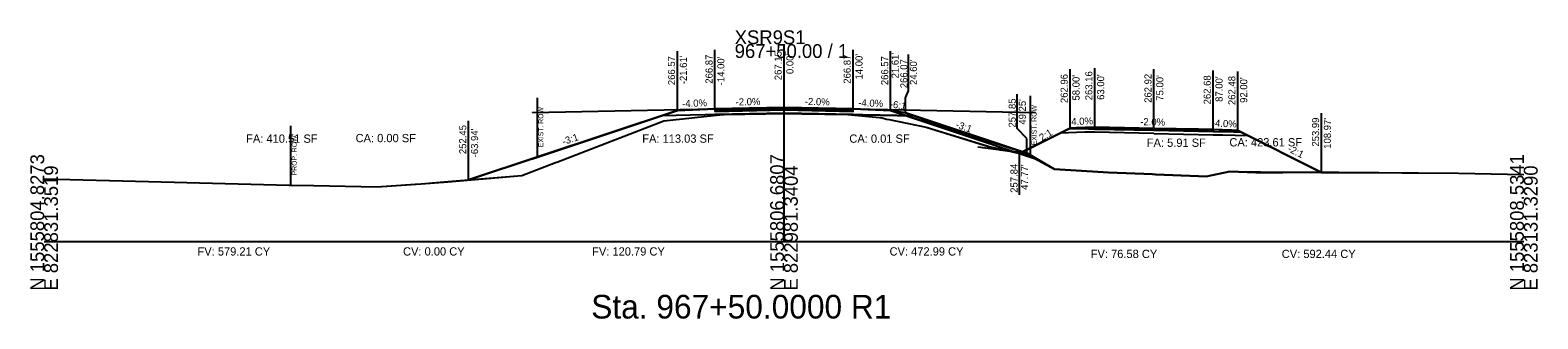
# Model space of a CAD drawing. Extents: x -26 to 823017, y -16 to 1558356.
# Drawn here: x 997.2 to 1302.8, y 7484.3 to 7542.8 of the extents above; entities that cross this region are included whole.
import ezdxf

# ---------------------------------------------------------------- set-up
doc = ezdxf.new("R2010")
doc.units = 0
for name, color, linetype in [('1', 7, 'Continuous'), ('ASPHALT_19MM1', 7, 'Continuous'), ('ASPHALT_9_5MM1', 7, 'Continuous'), ('CONST_DCH', 7, 'Continuous'), ('CONST_LV3', 7, 'Continuous'), ('Draft_XS_Grid', 7, 'Continuous'), ('Draft_XS_Text', 7, 'Continuous'), ('DTM_CORRIDOR', 7, 'Continuous'), ('DTM_P_FINISHED_GRADE2', 7, 'Continuous'), ('DTM_X_GROUND', 7, 'Continuous'), ('SLOPE_STAKES_FILL', 7, 'Continuous'), ('X_PROFILES_1', 7, 'Continuous'), ('X_TRANS_EOP', 7, 'Continuous'), ('XS_CELL', 7, 'Continuous'), ('XS_M_SHAPES_EARTHWORK', 7, 'Continuous'), ('XS_P_DR_GRAVEL', 7, 'Continuous'), ('XS_P_GROUND', 7, 'Continuous'), ('XS_P_NULL_POINT', 7, 'Continuous'), ('XS_P_ROW', 7, 'Continuous'), ('XS_P_SHOULDER', 7, 'Continuous'), ('XS_P_SUBGRADE_GRANULAR', 7, 'Continuous'), ('XS_P_SUBGRADE_UNDERCUT', 7, 'Continuous'), ('XS_P_TX_CLEARZONE', 7, 'Continuous'), ('XS_P_TX_FS_BS', 7, 'Continuous'), ('XS_SHEET_EW_TX_AREA', 7, 'Continuous'), ('XS_SHEET_EW_TX_VOLUME', 7, 'Continuous'), ('XS_X_ROW', 7, 'Continuous')]:
    doc.layers.add(name, color=color, linetype=linetype)

msp = doc.modelspace()

# ---------------------------------------------------------------- linework, layer by layer
at = {"layer": '1'}
msp.add_lwpolyline([(1136, 7526.58), (1136, 7526.58), (1150, 7526.86), (1164, 7526.58), (1164, 7526.58), (1164, 7526.74), (1164, 7526.74), (1150, 7527.02), (1136, 7526.74), (1136, 7526.74), (1136, 7526.58)], dxfattribs=at)
at = {"layer": 'ASPHALT_19MM1'}
for points in [[(1136, 7526.37), (1136, 7526.37), (1150, 7526.65), (1164, 7526.37), (1164, 7526.37), (1164, 7526.58), (1164, 7526.58), (1150, 7526.86), (1136, 7526.58), (1136, 7526.58), (1136, 7526.37)], [(1213, 7522.78), (1225, 7522.54), (1237, 7522.3), (1237, 7522.51), (1225, 7522.75), (1213, 7522.99), (1213, 7522.78)]]:
    msp.add_lwpolyline(points, dxfattribs=at)
at = {"layer": 'ASPHALT_9_5MM1'}
msp.add_lwpolyline([(1136, 7526.74), (1136, 7526.74), (1150, 7527.02), (1164, 7526.74), (1164, 7526.74), (1164, 7526.87), (1164, 7526.87), (1150, 7527.15), (1136, 7526.87), (1136, 7526.87), (1136, 7526.74)], dxfattribs=at)
at = {"layer": 'CONST_LV3'}
for points in [[(1099, 7516.73), (1099, 7516.73), (1129, 7526.73), (1150, 7527.15), (1171, 7526.73), (1201, 7516.73)], [(1099, 7526.13), (1099, 7526.13), (1129, 7526.73), (1150, 7527.15), (1171, 7526.73), (1201, 7526.13)], [(1150, 7527.15), (1164, 7526.87)], [(1171.61, 7526.57), (1171.61, 7526.57), (1164, 7526.87)], [(1197.77, 7517.84), (1206.27, 7522.09), (1208, 7522.96), (1209.25, 7523.01), (1213, 7523.16)], [(1198.37, 7518.14), (1200.81, 7519.36), (1202.96, 7520.44), (1203.13, 7520.52), (1204.49, 7521.2), (1205.93, 7521.92), (1206.27, 7522.09), (1208, 7522.96), (1211.75, 7523.11), (1213, 7523.16), (1222.01, 7522.98), (1225, 7522.92), (1234.01, 7522.46), (1237, 7522.3), (1238.25, 7522.35), (1242, 7522.48), (1246.17, 7520.39), (1248.03, 7519.46), (1248.92, 7519.02), (1251.2, 7517.88), (1252.45, 7517.25), (1258.97, 7513.99), (1258.98, 7513.99), (1262.48, 7514), (1263.94, 7514), (1286.73, 7513.8), (1300, 7513.56)], [(1242, 7522.48), (1258.94, 7514.01)], [(1000, 7512.7), (1021.14, 7512.11), (1049.64, 7511.41), (1054.64, 7511.32), (1067.43, 7511.08), (1075.23, 7511.57), (1076.42, 7511.65), (1081.87, 7512.1), (1086.06, 7512.45), (1086.06, 7512.45)]]:
    msp.add_lwpolyline(points, dxfattribs=at)
at = {"layer": 'DTM_P_FINISHED_GRADE2'}
msp.add_lwpolyline([(1086.06, 7512.45), (1086.06, 7512.45), (1128.39, 7526.57), (1136, 7526.87), (1150, 7527.15), (1164, 7526.87), (1171.61, 7526.57), (1198.37, 7518.14)], dxfattribs=at)
at = {"layer": 'DTM_X_GROUND'}
for points in [[(1000, 7512.7), (1021.14, 7512.11), (1049.64, 7511.41), (1054.64, 7511.32), (1067.43, 7511.08), (1075.23, 7511.57), (1076.42, 7511.67), (1081.87, 7512.11), (1086.06, 7512.45), (1086.06, 7512.45), (1086.06, 7512.45), (1128.39, 7526.57), (1128.39, 7526.57), (1136, 7526.87), (1150, 7527.15), (1150, 7527.15), (1164, 7526.87), (1164, 7526.87), (1171.61, 7526.57), (1171.61, 7526.57), (1171.61, 7526.57), (1198.37, 7518.14), (1198.37, 7518.14), (1200.81, 7519.36), (1202.96, 7520.44), (1203.13, 7520.52), (1204.49, 7521.2), (1205.93, 7521.92), (1206.27, 7522.09), (1208, 7522.96), (1211.75, 7523.11), (1213, 7523.16), (1222.01, 7522.98), (1225, 7522.92), (1234.01, 7522.46), (1237, 7522.3), (1238.25, 7522.35), (1242, 7522.48), (1246.17, 7520.39), (1248.03, 7519.46), (1248.92, 7519.02), (1251.2, 7517.88), (1252.45, 7517.25), (1258.97, 7513.99), (1258.98, 7513.99), (1262.48, 7514), (1263.94, 7514), (1286.73, 7513.8), (1300, 7513.56)], [(1000, 7512.7), (1021.14, 7512.11), (1049.64, 7511.41), (1054.64, 7511.32), (1067.43, 7511.08), (1076.42, 7511.65), (1081.87, 7512.1), (1096.84, 7513.36), (1103.66, 7515.97), (1103.91, 7516.07), (1125.65, 7524.48), (1137.58, 7525.73), (1137.79, 7525.75), (1137.88, 7525.75), (1150.48, 7525.94), (1153.64, 7525.88), (1162.91, 7525.7), (1169.36, 7525.1), (1169.89, 7525.05), (1170.76, 7524.8), (1171.34, 7524.75), (1178.8, 7523.18), (1193.8, 7518.54), (1199.44, 7517.82), (1204.87, 7514.67), (1214.71, 7514.04), (1215.8, 7513.97), (1224.71, 7513.66), (1225.35, 7513.57), (1234.03, 7513.22), (1235.58, 7513.15), (1240.39, 7514.18), (1245.65, 7513.99), (1251.17, 7514), (1258.98, 7514.01), (1262.48, 7514.01), (1286.73, 7513.8), (1300, 7513.56)], [(1000, 7512.7), (1021.14, 7512.11), (1049.64, 7511.41), (1054.64, 7511.32), (1067.43, 7511.08), (1076.42, 7511.65), (1081.87, 7512.1), (1096.84, 7513.36), (1103.66, 7515.97), (1103.91, 7516.07), (1125.65, 7524.48), (1137.58, 7525.73), (1137.79, 7525.75), (1137.88, 7525.75), (1150.48, 7525.94), (1153.64, 7525.88), (1162.91, 7525.7), (1169.36, 7525.1), (1169.89, 7525.05), (1170.76, 7524.8), (1171.34, 7524.75), (1178.8, 7523.18), (1191.46, 7519.27), (1193.8, 7518.74), (1197.77, 7517.84), (1200.81, 7519.36), (1202.96, 7520.44), (1203.13, 7520.52), (1204.49, 7521.2), (1205.93, 7521.92), (1206.27, 7522.09), (1208, 7522.96), (1211.75, 7523.11), (1213, 7523.16), (1222.01, 7522.98), (1225, 7522.92), (1234.01, 7522.46), (1237, 7522.3), (1238.25, 7522.35), (1242, 7522.48), (1246.17, 7520.39), (1248.03, 7519.46), (1248.92, 7519.02), (1251.2, 7517.88), (1252.45, 7517.25), (1258.97, 7513.99), (1258.98, 7513.99), (1262.48, 7514), (1263.94, 7514), (1286.73, 7513.8), (1300, 7513.56)]]:
    msp.add_lwpolyline(points, dxfattribs=at)
at = {"layer": 'X_TRANS_EOP'}
msp.add_lwpolyline([(1213, 7522.99), (1225, 7522.75), (1237, 7522.51), (1237, 7522.68), (1225, 7522.92), (1213, 7523.16), (1213, 7522.99)], dxfattribs=at)
at = {"layer": 'XS_CELL'}
for p, q in [((1150, 7500), (1150, 7540)), ((1000, 7500), (1150, 7500)), ((1150, 7500), (1300, 7500))]:
    msp.add_line(p, q, dxfattribs=at)
at = {"layer": 'XS_M_SHAPES_EARTHWORK'}
for points in [[(1139.89, 7525.78), (1150.48, 7525.94), (1153.64, 7525.88), (1162.91, 7525.7), (1169.36, 7525.1), (1169.89, 7525.05), (1170.76, 7524.8), (1171.34, 7524.75), (1178.8, 7523.18), (1193.8, 7518.54), (1198.37, 7517.96), (1198.37, 7518.14), (1176.44, 7525.45), (1166, 7525.66), (1164, 7525.7), (1150, 7525.98)], [(1086.06, 7512.45), (1096.84, 7513.36), (1103.66, 7515.97), (1103.91, 7516.07), (1125.65, 7524.48), (1137.58, 7525.73), (1137.67, 7525.74), (1136, 7525.7), (1134, 7525.66), (1125.15, 7525.49)], [(1137.67, 7525.74), (1137.79, 7525.75), (1137.88, 7525.75), (1139.89, 7525.78)]]:
    msp.add_lwpolyline(points, close=True, dxfattribs=at)
at = {"layer": 'XS_P_DR_GRAVEL'}
for points in [[(1209.25, 7523.01), (1208, 7522.96), (1207.89, 7522.9), (1207.86, 7522.88), (1211.72, 7522.81), (1213, 7522.78), (1213, 7522.88), (1213, 7523.16), (1209.25, 7523.01)], [(1240.75, 7522.53), (1237, 7522.68), (1237, 7522.4), (1237, 7522.3), (1241.18, 7522.22), (1242.57, 7522.19), (1242.43, 7522.26), (1242, 7522.48), (1240.75, 7522.53)]]:
    msp.add_lwpolyline(points, dxfattribs=at)
at = {"layer": 'XS_P_GROUND'}
for points in [[(1128.39, 7526.57), (1086.06, 7512.45)], [(1171.61, 7526.57), (1174.6, 7526.07), (1198.37, 7518.14)], [(1199.25, 7517.85), (1174.6, 7526.07), (1174.6, 7526.07), (1174.6, 7526.07), (1171.61, 7526.57)], [(1208, 7522.96), (1197.77, 7517.84)], [(1242, 7522.48), (1258.97, 7513.99)], [(1258.94, 7514.01), (1258.94, 7514.01), (1251.17, 7514), (1251.17, 7514), (1245.65, 7513.99), (1240.39, 7514.18), (1240.39, 7514.18), (1235.58, 7513.15), (1235.58, 7513.15), (1234.03, 7513.22), (1234.03, 7513.22), (1225.35, 7513.57), (1225.35, 7513.57), (1224.71, 7513.66), (1224.71, 7513.66), (1215.8, 7513.97), (1215.8, 7513.97), (1214.71, 7514.04), (1214.71, 7514.04), (1204.87, 7514.67), (1204.87, 7514.67), (1199.44, 7517.82), (1199.44, 7517.82), (1199.25, 7517.85), (1199.25, 7517.85), (1199.25, 7517.85), (1189.33, 7519.11)], [(1258.94, 7514.01), (1258.94, 7514.01), (1251.17, 7514), (1251.17, 7514), (1245.65, 7513.99), (1240.39, 7514.18), (1240.39, 7514.18), (1235.58, 7513.15), (1235.58, 7513.15), (1234.03, 7513.22), (1234.03, 7513.22), (1225.35, 7513.57), (1225.35, 7513.57), (1224.71, 7513.66), (1224.71, 7513.66), (1215.8, 7513.97), (1215.8, 7513.97), (1214.71, 7514.04), (1214.71, 7514.04), (1204.87, 7514.67), (1204.87, 7514.67), (1199.44, 7517.82), (1199.44, 7517.82), (1199.25, 7517.85), (1199.25, 7517.85), (1199.25, 7517.85), (1199.25, 7517.85)]]:
    msp.add_lwpolyline(points, dxfattribs=at)
at = {"layer": 'XS_P_ROW'}
msp.add_line((1050, 7511.4), (1050, 7523.4), dxfattribs=at)
at = {"layer": 'XS_P_SHOULDER'}
for points in [[(1136, 7526.87), (1128.39, 7526.57)], [(1164, 7526.87), (1171.61, 7526.57)], [(1208, 7522.96), (1209.25, 7523.01), (1213, 7523.16)], [(1242, 7522.48), (1240.75, 7522.53), (1237, 7522.68)]]:
    msp.add_lwpolyline(points, dxfattribs=at)
at = {"layer": 'XS_P_SUBGRADE_GRANULAR'}
for points in [[(1150, 7525.98), (1136, 7525.7)], [(1164, 7525.7), (1164, 7525.7), (1150, 7525.98)], [(1136, 7525.7), (1134, 7525.66), (1125.15, 7525.49)], [(1164, 7525.7), (1166, 7525.66), (1176.44, 7525.45)], [(1213, 7522.12), (1211, 7522.16), (1206, 7521.96)], [(1225, 7521.88), (1213, 7522.12)], [(1225, 7521.88), (1237, 7521.64)], [(1237, 7521.64), (1239, 7521.6), (1243.96, 7521.5)]]:
    msp.add_lwpolyline(points, dxfattribs=at)
at = {"layer": 'XS_P_SUBGRADE_UNDERCUT'}
msp.add_lwpolyline([(1204.87, 7514.67), (1214.71, 7514.04), (1224.71, 7513.66), (1235.58, 7513.15), (1240.39, 7514.18), (1258.98, 7513.99), (1242, 7522.48), (1238.25, 7522.63), (1234.01, 7522.74), (1225, 7522.92), (1222.01, 7522.98), (1213, 7523.16), (1211.75, 7523.11), (1208, 7522.96), (1198.37, 7518.14)], close=True, dxfattribs=at)
at = {"layer": 'XS_P_TX_CLEARZONE'}
for p, q in [((1128.39, 7526.57), (1128.39, 7538.57)), ((1136, 7526.87), (1136, 7538.87)), ((1150, 7527.15), (1150, 7539.15)), ((1164, 7526.87), (1164, 7538.87)), ((1171.61, 7526.57), (1171.61, 7538.57)), ((1175.26, 7530.52), (1175.26, 7537.87)), ((1213, 7523.16), (1213, 7535.16)), ((1208, 7522.96), (1208, 7534.96)), ((1225, 7522.92), (1225, 7534.92)), ((1237, 7522.68), (1237, 7534.68)), ((1242, 7522.48), (1242, 7534.48)), ((1174.6, 7529.09), (1175.26, 7530.52)), ((1174.6, 7526.07), (1174.6, 7529.09)), ((1197.27, 7522.86), (1197.27, 7529.85)), ((1258.97, 7513.99), (1258.97, 7525.99)), ((1086.06, 7512.45), (1086.06, 7524.45)), ((1199.25, 7520.83), (1197.27, 7522.86)), ((1199.25, 7517.85), (1199.25, 7520.83)), ((1197.77, 7509.47), (1197.77, 7517.84))]:
    msp.add_line(p, q, dxfattribs=at)
at = {"layer": 'XS_X_ROW'}
for p, q in [((1100, 7517.1), (1100, 7529.1)), ((1200, 7517.5), (1200, 7529.5))]:
    msp.add_line(p, q, dxfattribs=at)

# ---------------------------------------------------------------- texts
at = {"layer": 'CONST_DCH'}
for p in [(1135.92, 7526.75), (1149.92, 7527.03), (1163.92, 7526.75)]:
    msp.add_text('X', height=0.24, dxfattribs=at).set_placement(p)
at = {"layer": 'CONST_LV3'}
for p in [(1171.53, 7526.45), (1174.52, 7525.95), (1198.29, 7518.02), (1199.17, 7517.73), (1258.86, 7513.89), (1085.98, 7512.33)]:
    msp.add_text('X', height=0.24, dxfattribs=at).set_placement(p)
at = {"layer": 'Draft_XS_Grid'}
msp.add_text('-', height=0.0001, dxfattribs=at).set_placement((1000, 7500))
at = {"layer": 'Draft_XS_Text'}
msp.add_text('Sta. 967+50.0000 R1', height=4.8, dxfattribs=at).set_placement((1110.92, 7484.35))
at = {"layer": 'DTM_CORRIDOR'}
for p in [(1212.92, 7523.04), (1224.92, 7522.8), (1236.92, 7522.56)]:
    msp.add_text('X', height=0.24, dxfattribs=at).set_placement(p)
at = {"layer": 'SLOPE_STAKES_FILL'}
for p in [(1197.69, 7517.72), (1258.89, 7513.87)]:
    msp.add_text('X', height=0.24, dxfattribs=at).set_placement(p)
at = {"layer": 'X_PROFILES_1'}
msp.add_text('X', height=0.24, dxfattribs=at).set_placement((1258.86, 7513.89))
at = {"layer": 'XS_CELL'}
for s, p in [('XSR9S1', (1140, 7540)), ('967+50.00 / 1', (1140, 7537.2))]:
    msp.add_text(s, height=2.8, dxfattribs=at).set_placement(p)
for s, p in [('N 1555804.8273', (1000, 7490)), ('N 1555806.6807', (1150, 7490)), ('N 1555808.5341', (1300, 7490)), ('E 822831.3519', (1002.8, 7490)), ('E 822981.3404', (1152.8, 7490)), ('E 823131.3290', (1302.8, 7490))]:
    msp.add_text(s, height=2.8, rotation=90, dxfattribs=at).set_placement(p)
at = {"layer": 'XS_P_NULL_POINT'}
for p in [(1197.69, 7517.72), (1198.29, 7518.02), (1258.89, 7513.87), (1085.98, 7512.33)]:
    msp.add_text('X', height=0.24, dxfattribs=at).set_placement(p)
at = {"layer": 'XS_P_ROW'}
msp.add_text('PROP. ROW', height=1, rotation=90, dxfattribs=at).set_placement((1051.2, 7513.4))
at = {"layer": 'XS_P_SHOULDER'}
for p in [(1128.31, 7526.45), (1171.53, 7526.45), (1207.92, 7522.84), (1241.92, 7522.36)]:
    msp.add_text('X', height=0.24, dxfattribs=at).set_placement(p)
at = {"layer": 'XS_P_TX_CLEARZONE'}
for s, p in [('267.15', (1149.52, 7532.69)), ("21.61'", (1173.25, 7533.06)), ('266.57', (1127.91, 7531.68)), ("-21.61'", (1130.31, 7531.88)), ('266.87', (1135.52, 7531.98)), ("-14.00'", (1137.92, 7531.66)), ("0.00'", (1151.92, 7533.94)), ('266.87', (1163.52, 7531.98)), ("14.00'", (1165.92, 7532.84)), ('266.57', (1171.13, 7531.68)), ('266.07', (1175.02, 7531.06)), ("24.60'", (1176.96, 7531.72)), ('262.96', (1207.52, 7528.05)), ("58.00'", (1209.92, 7528.57)), ('263.16', (1212.52, 7528.62)), ("63.00'", (1214.92, 7528.7)), ('262.92', (1224.52, 7528.09)), ("75.00'", (1226.92, 7528.53)), ('262.68', (1236.52, 7527.79)), ("87.00'", (1238.92, 7528.29)), ('262.48', (1241.52, 7527.65)), ("92.00'", (1243.92, 7528.09)), ('257.85', (1196.99, 7523.09)), ("49.25'", (1199.04, 7523.68)), ('252.45', (1085.58, 7517.7)), ('253.99', (1258.49, 7519.22)), ("108.97'", (1260.89, 7518.78)), ("-63.94'", (1087.98, 7517.04)), ('257.84', (1197.35, 7509.85)), ("47.77'", (1199.48, 7510.44))]:
    msp.add_text(s, height=1.44, rotation=90, dxfattribs=at).set_placement(p)
at = {"layer": 'XS_P_TX_FS_BS'}
for s, rotation, p in [('-2.0%', 1.1458, (1140.2, 7527.55)), ('-2.0%', 358.8542, (1154.22, 7527.67)), ('-4.0%', 2.2906, (1129.38, 7527.21)), ('-4.0%', 357.7094, (1165.04, 7527.43)), ('-6:1', 350.5377, (1171.38, 7527.21)), ('-3:1', 340.449, (1184.67, 7523.13)), ('4.0%', 2.2906, (1208.27, 7523.57)), ('-2.0%', 358.8542, (1222.22, 7523.57)), ('-4.0%', 357.7094, (1236.73, 7523.29)), ('-3:1', 18.4332, (1105.31, 7519.51)), ('2:1', 30.2825, (1202.27, 7520.3)), ('-2:1', 333.4349, (1251.98, 7518.33))]:
    msp.add_text(s, height=1.44, rotation=rotation, dxfattribs=at).set_placement(p)
at = {"layer": 'XS_SHEET_EW_TX_AREA'}
for s, p in [('FA: 410.51 SF', (1040.95, 7520)), ('CA: 0.00 SF', (1063.14, 7520.11)), ('FA: 113.03 SF', (1121.26, 7520)), ('CA: 0.01 SF', (1163.25, 7520)), ('FA: 5.91 SF', (1223.55, 7519.17)), ('CA: 423.61 SF', (1240.3, 7519.26))]:
    msp.add_text(s, height=1.68, dxfattribs=at).set_placement(p)
at = {"layer": 'XS_SHEET_EW_TX_VOLUME'}
for s, p in [('FV: 579.21 CY', (1031.09, 7497.12)), ('CV: 0.00 CY', (1072.76, 7497.12)), ('FV: 120.79 CY', (1111.1, 7497.12)), ('CV: 472.99 CY', (1171.4, 7497.12)), ('FV: 76.58 CY', (1212.19, 7496.62)), ('CV: 592.44 CY', (1250.92, 7496.62))]:
    msp.add_text(s, height=1.68, dxfattribs=at).set_placement(p)
at = {"layer": 'XS_X_ROW'}
for p in [(1101.2, 7519.1), (1201.2, 7519.5)]:
    msp.add_text('EXIST. ROW', height=1, rotation=90, dxfattribs=at).set_placement(p)

doc.saveas('drawing.dxf')
